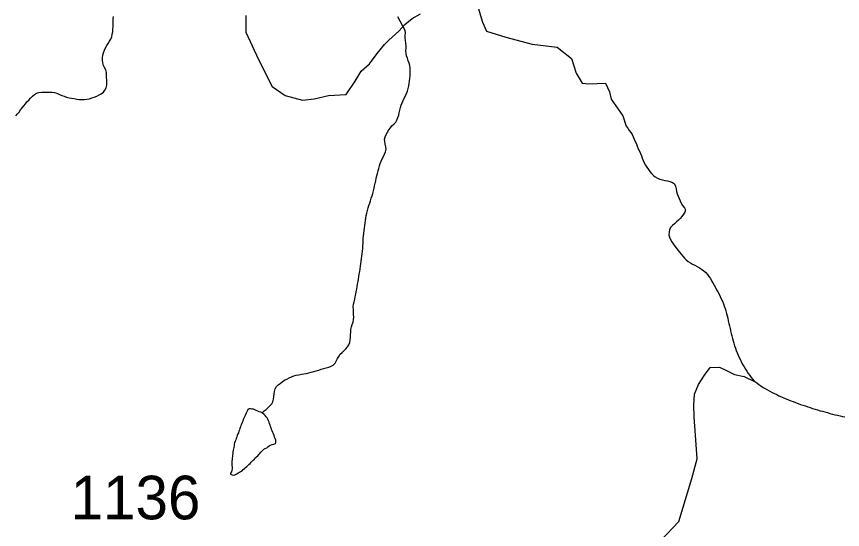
# Model space of a CAD drawing. Extents: x 1950930 to 2061844, y 904556 to 1017002.
# Drawn here: x 1991760 to 1994978, y 924395 to 926396 of the extents above; entities that cross this region are included whole.
import ezdxf

# ---------------------------------------------------------------- set-up
doc = ezdxf.new("R2010")
doc.units = 0
for name, color, linetype in [('Exist Hydrographic Creek Single Shore', 7, 'Continuous'), ('Exist Hydrographic Misc Water Feature', 7, 'Continuous'), ('Exist Road Secondary Type 51 Number Label', 7, 'Continuous')]:
    doc.layers.add(name, color=color, linetype=linetype)

msp = doc.modelspace()

# ---------------------------------------------------------------- linework, layer by layer
at = {"layer": 'Exist Hydrographic Creek Single Shore'}
for points in [[(1993558.3, 926429.3), (1993574.9, 926373.4), (1993591.4, 926338.2), (1993666, 926315.4), (1993768.5, 926288.5), (1993865.9, 926276.1), (1993921.8, 926232.6), (1993940.4, 926174.6), (1993963.2, 926135.2), (1993990.2, 926133.1), (1994054.4, 926135.2), (1994070.9, 926102.1), (1994077.2, 926073.1), (1994122.7, 926008.9)], [(1992112.6, 926137.4), (1992111.5, 926147.4), (1992111.3, 926158.3), (1992110.7, 926168.2), (1992110.3, 926178), (1992108.1, 926187.7), (1992103.3, 926196.9), (1992098.6, 926205.3), (1992096.2, 926215), (1992095.1, 926224.9), (1992095.5, 926235), (1992096.8, 926245.4), (1992099.2, 926254.3), (1992102.5, 926264.3), (1992107, 926273.1), (1992111.5, 926282.1), (1992117.3, 926291), (1992122.8, 926299), (1992128.2, 926308), (1992131.2, 926316.8), (1992133.3, 926326.7), (1992134.9, 926336.5), (1992135.7, 926346.2), (1992136.6, 926356.2), (1992137, 926365.8), (1992137, 926376.8), (1992137, 926386.6), (1992137.8, 926396.2)], [(1992653.1, 926400.3), (1992653.1, 926334.1), (1992702.8, 926228.4), (1992756.7, 926122.8), (1992806.4, 926087.6), (1992874.8, 926068.9), (1992920.3, 926075.1), (1992976.2, 926087.6), (1993044.6, 926091.7), (1993079.8, 926143.5), (1993102.6, 926182.8), (1993135.7, 926211.8), (1993164.7, 926251.2), (1993193.7, 926286.4), (1993210.3, 926303), (1993249.7, 926338.2), (1993272.4, 926365.1), (1993301.4, 926387.9), (1993334.6, 926406.5)], [(1991757.8, 926007.9), (1991763.8, 926015.9), (1991770.1, 926023.1), (1991776.1, 926031.5), (1991782, 926039.5), (1991788.6, 926047.5), (1991794.9, 926055.5), (1991800.9, 926063.1), (1991808.1, 926070.1), (1991815.2, 926077.1), (1991822, 926085.4), (1991830, 926091.9), (1991838.4, 926096.7), (1991847.6, 926099), (1991857.7, 926100.3), (1991867.5, 926100.8), (1991877.8, 926101.3), (1991888.4, 926101.3), (1991898.5, 926100.2), (1991908.1, 926099.2), (1991917.8, 926096.4), (1991927.2, 926092.2), (1991936.4, 926087.9), (1991945.7, 926084.5), (1991955.1, 926081), (1991965.1, 926079.1), (1991974.6, 926077.2), (1991984.4, 926075.4), (1991994.5, 926073.9), (1992004.7, 926072.6), (1992014.6, 926072.4), (1992024.2, 926072.1), (1992034.2, 926073.9), (1992044.3, 926075.2), (1992054.1, 926078.2), (1992063.2, 926081.2), (1992073.2, 926085), (1992082, 926089.7), (1992090.4, 926094.6), (1992098.4, 926101), (1992104.4, 926109.1), (1992108.9, 926118.1), (1992111.7, 926127.9), (1992112.6, 926137.4)], [(1994122.7, 926008.9), (1994135.4, 925967.9), (1994141.8, 925960.5), (1994147.5, 925951.8), (1994153, 925943.7), (1994158, 925935.2), (1994162.5, 925926.5), (1994167, 925917.3), (1994170.5, 925908.2), (1994175, 925899), (1994178.5, 925889.9), (1994182.4, 925880.1), (1994186.5, 925871), (1994190.4, 925861.7), (1994194.5, 925852.6), (1994197.9, 925843.6), (1994202, 925834.5), (1994205.9, 925825.3), (1994210.9, 925816.1), (1994215.8, 925808), (1994221.7, 925799.4), (1994227.5, 925791.2), (1994234.2, 925783.7), (1994241.2, 925776.1), (1994248.6, 925770.2), (1994257.2, 925765.1), (1994266.6, 925760.9), (1994276.5, 925758.2), (1994286.3, 925756.3), (1994295.8, 925754.5), (1994305.8, 925751.7), (1994315.6, 925748.5), (1994323.2, 925743.4), (1994327.1, 925733.5), (1994329.6, 925723.3), (1994331.8, 925713.7), (1994334.1, 925704.3), (1994337.6, 925694.5), (1994341.3, 925685.5), (1994345.6, 925676.7), (1994349.7, 925667.5), (1994354.8, 925658.2), (1994362, 925649.8), (1994366.1, 925641.5), (1994364.2, 925632.5), (1994359.1, 925624.3), (1994352.6, 925615.6), (1994345.8, 925608.5), (1994338.6, 925601), (1994331.2, 925594.9), (1994323.6, 925587.5), (1994316.1, 925580.9), (1994309.5, 925573.8), (1994304.6, 925564.8), (1994302.5, 925555), (1994301.9, 925544.5), (1994304.2, 925535.2), (1994308.3, 925526.5), (1994313.2, 925517.2), (1994318.5, 925508.7), (1994324.5, 925500.5), (1994330.4, 925493), (1994336.6, 925484.4), (1994342.9, 925476.9), (1994349.7, 925468.6), (1994356, 925461.2), (1994362.8, 925453.7), (1994369.4, 925447), (1994377.2, 925440.1), (1994385.4, 925435.2), (1994394.2, 925430.2), (1994403.2, 925425.6), (1994412.2, 925420.6), (1994420.6, 925415.6), (1994429, 925409.9), (1994437.4, 925403.7), (1994445.4, 925397.7), (1994451.8, 925390.2), (1994457.1, 925382.1), (1994463.1, 925373.5), (1994468, 925365.4), (1994473.3, 925356.9), (1994478.3, 925348.1), (1994483.2, 925338.7), (1994487.7, 925330.3), (1994492.2, 925321.6), (1994496.9, 925312.3), (1994501.4, 925303.2), (1994505.5, 925294.8), (1994510, 925285.6)], [(1994510, 925285.6), (1994513.9, 925275.7), (1994517.4, 925266.6), (1994520.7, 925257.6), (1994523.2, 925247.9), (1994525.8, 925237.8), (1994528.5, 925228), (1994530.7, 925218.7), (1994533, 925209), (1994535.1, 925199), (1994537.7, 925189.3), (1994539.8, 925179.2), (1994542, 925169.6), (1994544.7, 925159.4), (1994546.9, 925150.5), (1994549, 925140.5), (1994551.7, 925130.7), (1994554.9, 925121.7), (1994557.4, 925111.5), (1994560.7, 925102.6), (1994564.2, 925092.7), (1994567.7, 925083.7), (1994571.3, 925074.5), (1994575.2, 925065.4), (1994580.2, 925056.2), (1994584.5, 925047), (1994589.4, 925037.7), (1994594.3, 925029.6), (1994599.6, 925020.4), (1994605, 925012.2), (1994610.5, 925004.1), (1994616.5, 924996.3), (1994622.6, 924988), (1994629.2, 924980.5), (1994635.5, 924972.5), (1994640.9, 924969.9)], [(1994268.9, 924351.5), (1994340, 924426.3), (1994390.5, 924594), (1994411.8, 924670.7), (1994405.5, 924763), (1994400.5, 924832.7), (1994398.3, 924880.6), (1994401.4, 924922.3), (1994417.6, 924960.3), (1994440.9, 924996.6), (1994462.9, 925026.5), (1994498.8, 925027.6), (1994529.3, 925013.6), (1994557.2, 925000), (1994595.3, 924991.8), (1994635.5, 924972.5), (1994640.9, 924969.9)], [(1994640.9, 924969.9), (1994643.9, 924967.4), (1994651.7, 924961.2), (1994660.1, 924955.2), (1994668.5, 924949.5), (1994677.2, 924944.4), (1994686, 924939.8), (1994695, 924934.8), (1994703.6, 924929.9), (1994712.6, 924925.7), (1994721.7, 924921.1), (1994730.3, 924916.8), (1994739.7, 924912.6), (1994748.7, 924908.3), (1994757.9, 924905), (1994767.2, 924900.8), (1994776.8, 924897.3), (1994785.8, 924893.8), (1994795.5, 924890.3), (1994805.1, 924886.4), (1994814.3, 924883), (1994823.6, 924879.6), (1994833.2, 924876.9), (1994842.4, 924873.5), (1994852.3, 924870.7), (1994861.7, 924867.2), (1994871.1, 924864.7), (1994880.8, 924861.6), (1994890.4, 924858.4), (1994900.3, 924856.2), (1994909.7, 924853.5), (1994919.3, 924850.8), (1994929.2, 924848.1), (1994938.8, 924845.4), (1994948.6, 924842.7), (1994958.1, 924840.9), (1994968.3, 924838.1), (1994977.8, 924836.3), (1994987.6, 924834.3)]]:
    msp.add_lwpolyline(points, dxfattribs=at)
at = {"layer": 'Exist Hydrographic Misc Water Feature'}
for points in [[(1993127, 925639), (1993130, 925649.2), (1993132.9, 925658.9), (1993136, 925667.7), (1993139.1, 925677.5), (1993142.3, 925687.1), (1993145.4, 925696.4), (1993148.5, 925706.1), (1993151, 925715.8), (1993153, 925725.7), (1993155.1, 925735.5), (1993157.1, 925745.4), (1993159.6, 925755.1), (1993161.6, 925764.9), (1993164.1, 925774.7), (1993166.5, 925783.7), (1993169, 925793.4), (1993171.5, 925803.2), (1993174.3, 925812.9), (1993177.2, 925822.6), (1993180.9, 925831.8), (1993185, 925841.3), (1993189.5, 925850.3), (1993194, 925859.5), (1993197.5, 925868.2), (1993200, 925878), (1993199.5, 925887.8), (1993196.9, 925897.9), (1993194.4, 925907.7), (1993193.4, 925917.5), (1993196.3, 925926.4), (1993200.2, 925935.5), (1993205.1, 925944.6), (1993210.8, 925953.5), (1993216.6, 925961.5), (1993222.9, 925969.5), (1993230.9, 925976.8), (1993237.3, 925983.9), (1993242.4, 925992), (1993245.7, 926001.7), (1993249, 926011), (1993251.4, 926020.7), (1993253.9, 926030.5), (1993256.3, 926040.3), (1993258.8, 926050.1), (1993262.1, 926059.7), (1993265.8, 926068.8), (1993270.3, 926077.5), (1993275.2, 926086.6), (1993279.5, 926095.6), (1993283.4, 926105.1), (1993285.5, 926115), (1993287.9, 926124.8), (1993289.6, 926134.7), (1993290.8, 926144.6), (1993292.2, 926154.1), (1993293.1, 926164.2), (1993293.7, 926174.6), (1993293.7, 926184.8), (1993293.5, 926194.5), (1993292.2, 926204.5), (1993289.4, 926213.4), (1993286.5, 926223.2), (1993283, 926233.5), (1993279.9, 926242.5), (1993277.7, 926252.1), (1993277.1, 926262), (1993278.3, 926271.9), (1993278.3, 926281.7), (1993277.1, 926291.6), (1993275.2, 926301.6), (1993274.4, 926312.3), (1993274.8, 926322), (1993275.2, 926332), (1993273.8, 926341.5), (1993246.1, 926394.1)], [(1992717.7, 924850.3), (1992725.3, 924857.3), (1992733.1, 924863.7), (1992740.6, 924871.1), (1992747.8, 924878.2), (1992754.6, 924885.7), (1992758.9, 924893.5), (1992761.8, 924903.6), (1992763, 924913.2), (1992764.2, 924923.1), (1992765.5, 924933.5), (1992768.1, 924943.6), (1992772.8, 924952.2), (1992779.6, 924959.7), (1992787.4, 924965), (1992795.6, 924971.5), (1992804.2, 924977.1), (1992812.6, 924982), (1992822, 924986.6), (1992831.1, 924990.5), (1992840.3, 924994.4), (1992849.7, 924997), (1992859.6, 924998.4), (1992869.8, 925000.4), (1992879.7, 925001.7), (1992889.5, 925003.6), (1992899.4, 925006.5), (1992908.6, 925008.7), (1992918.4, 925011.7), (1992928.1, 925013.9), (1992937.5, 925016.9), (1992946.9, 925020.3), (1992957, 925023.3), (1992967, 925025.4), (1992977.3, 925028), (1992985.9, 925031.9), (1992994.3, 925036.3), (1993001.1, 925043.8), (1993005.8, 925052), (1993010.5, 925061.4), (1993015.2, 925070.4), (1993021.4, 925078.4), (1993028.5, 925085.9), (1993036.1, 925092.9), (1993043.7, 925100.3), (1993049.9, 925107.3), (1993055.2, 925115.5), (1993058.3, 925124.8), (1993060.3, 925134.2), (1993061.1, 925144.2), (1993061.5, 925154.7), (1993062, 925164.8), (1993063, 925175.2), (1993065, 925185.1), (1993067.7, 925194), (1993071.2, 925204), (1993073.2, 925213.9), (1993073.9, 925223.5), (1993073.4, 925233.2), (1993073.4, 925243), (1993072.6, 925253.6), (1993072.2, 925263.9), (1993073.4, 925273.4), (1993075.1, 925283.4), (1993077.5, 925293.1), (1993080, 925302.9), (1993082.1, 925312.7), (1993083.7, 925322.6), (1993085.7, 925332.5), (1993087.8, 925342.3), (1993089, 925351.9), (1993090.7, 925361.7), (1993092.3, 925371.7), (1993093.9, 925381.5), (1993095.6, 925391.4), (1993097.2, 925401), (1993098.5, 925411.6), (1993100.1, 925421.6), (1993101.7, 925431.4), (1993103, 925441.1), (1993104.6, 925450.9), (1993105.8, 925460.9), (1993107.1, 925470.5), (1993108.3, 925480.4), (1993109.5, 925490.4), (1993109.5, 925500.9), (1993110.4, 925511), (1993110.4, 925520.7), (1993110.6, 925530.4), (1993111.4, 925540.4), (1993112.6, 925549.9), (1993114, 925560.7), (1993115.7, 925570.7), (1993116.7, 925580.2), (1993118.3, 925590), (1993120.2, 925600), (1993121.2, 925609.5), (1993122.9, 925619.5), (1993124.9, 925629.2), (1993127, 925639)], [(1992717.7, 924850.3), (1992712.1, 924852.8), (1992706, 924854.5), (1992700, 924857), (1992694.1, 924859.5), (1992688.4, 924862.4), (1992683, 924864), (1992677.3, 924865), (1992671.3, 924865.8), (1992666.8, 924866.1), (1992661.9, 924862.8), (1992658.4, 924857.2), (1992655.5, 924851.6), (1992652.9, 924845.9), (1992650.6, 924840.2), (1992648.4, 924834.4), (1992645.7, 924828.8), (1992643.7, 924823.8), (1992641.4, 924818), (1992639.6, 924812.3), (1992636.9, 924806.5), (1992634.6, 924801.2), (1992632.6, 924795.5), (1992630.7, 924789.6), (1992628.9, 924783.8), (1992626.2, 924778.1), (1992624.4, 924772.7), (1992622.3, 924767.8), (1992620.1, 924762), (1992617.8, 924756.3), (1992615.6, 924750.5), (1992613.9, 924744.7), (1992611.7, 924739), (1992609.4, 924733.6), (1992608.4, 924727.7), (1992607.6, 924722.1), (1992606.3, 924715.4), (1992605.5, 924709.8), (1992604.5, 924703.9), (1992603.5, 924698.4), (1992602.4, 924691.6), (1992602, 924686.1), (1992601.4, 924680.4), (1992600.4, 924674.5), (1992599.8, 924668.1), (1992599.2, 924662.1), (1992599.2, 924656.4), (1992599.4, 924649.9), (1992599.6, 924644.2), (1992600, 924638.5), (1992600.2, 924631.9), (1992599.6, 924626.3), (1992597.3, 924620.5), (1992594.4, 924614.9), (1992594.4, 924610.9), (1992600.4, 924608.3), (1992607.6, 924607.3), (1992612.9, 924609.3), (1992618.2, 924612.5), (1992623.4, 924615.8), (1992628.9, 924618.2), (1992634, 924621.5), (1992638.9, 924624.4), (1992643.4, 924628.6), (1992647.8, 924632.4), (1992652.3, 924636.5), (1992656.8, 924640.7), (1992660.9, 924644.6), (1992665.4, 924648.7), (1992670.3, 924652.5), (1992674.6, 924657.6), (1992678.5, 924661.5), (1992682.6, 924665.7), (1992687.1, 924669.5), (1992691.4, 924674.5), (1992695.3, 924678.4), (1992699.8, 924682.5), (1992704.1, 924687.2), (1992708.2, 924691.4), (1992711.9, 924696.1), (1992715.8, 924700.8), (1992719.5, 924705.1), (1992723.8, 924708.9), (1992729.4, 924711.3), (1992735.3, 924713.6), (1992739.8, 924717.8), (1992744.5, 924720.8), (1992749.9, 924724), (1992756, 924726.4), (1992763.2, 924727.7), (1992769.1, 924730), (1992770.6, 924734.2), (1992770.6, 924739.2), (1992769.8, 924744.1), (1992768.1, 924749.6), (1992765.7, 924755.7), (1992763.6, 924761.3), (1992760.9, 924768.2), (1992758.5, 924773.8), (1992756, 924779.5)], [(1992756, 924779.5), (1992754, 924785.5), (1992751.9, 924791), (1992750.1, 924797.1), (1992748, 924802.6), (1992746, 924808.6), (1992743.9, 924813.4), (1992741.5, 924819.4), (1992739, 924825.1), (1992736.3, 924830), (1992733.1, 924834.9), (1992729, 924839.2), (1992724.6, 924843.5), (1992717.7, 924850.3)]]:
    msp.add_lwpolyline(points, dxfattribs=at)

# ---------------------------------------------------------------- texts
at = {"layer": 'Exist Road Secondary Type 51 Number Label'}
msp.add_text('1136', height=170, dxfattribs=at).set_placement((1991970.8, 924434.8))

doc.saveas('drawing.dxf')
